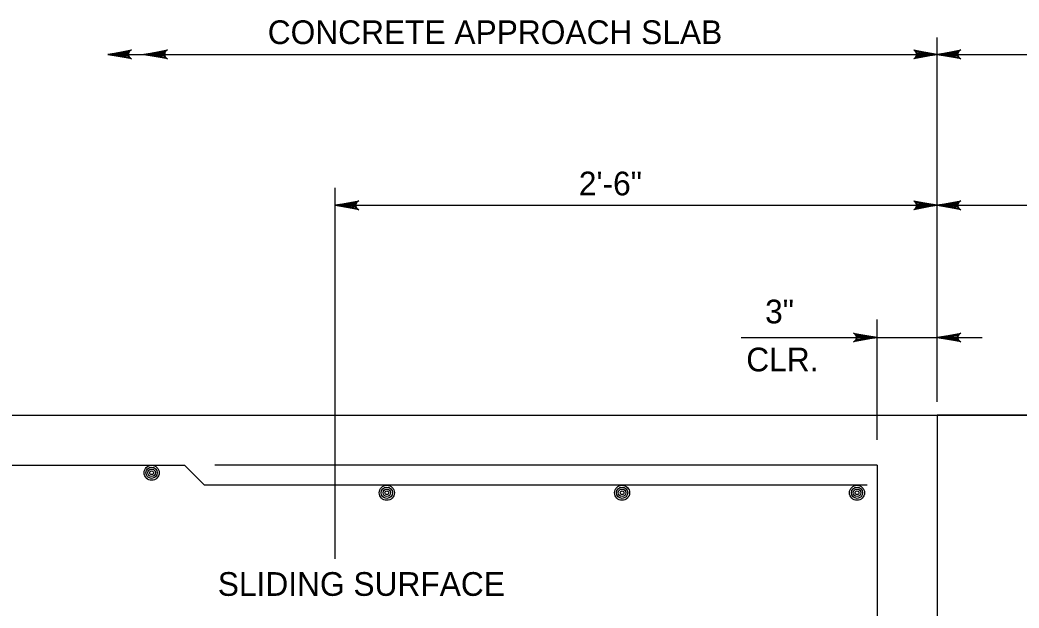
# Model space of a CAD drawing. Extents: x 636530 to 644067, y 294168 to 299122.
# Drawn here: x 643369.9 to 643496.3, y 296196.1 to 296270.5 of the extents above; entities that cross this region are included whole.
import ezdxf

# ---------------------------------------------------------------- set-up
doc = ezdxf.new("R2010")
doc.units = 0
doc.layers.add('1', color=7, linetype='Continuous')

msp = doc.modelspace()

# ---------------------------------------------------------------- linework, layer by layer
at = {"layer": '1'}
for p, q in [((643485.99, 296222.19), (643485.99, 296268.28)), ((643381.03, 296266.16), (643485.99, 296266.16)), ((643485.99, 296266.16), (643591.56, 296266.16)), ((643409.79, 296202.35), (643409.79, 296249.28)), ((643409.79, 296247.06), (643623.15, 296247.06)), ((643478.37, 296217.38), (643478.37, 296232.63)), ((643461.15, 296230.34), (643491.65, 296230.34)), ((643343.64, 296220.52), (643485.99, 296220.52)), ((643485.99, 296220.52), (643698.44, 296220.52)), ((643485.99, 296220.52), (643485.99, 296174.8)), ((643343.64, 296214.17), (643390.74, 296214.17)), ((643393.28, 296211.64), (643390.74, 296214.17)), ((643478.37, 296214.17), (643394.55, 296214.17)), ((643478.37, 296214.17), (643478.37, 296182.42)), ((643477.1, 296211.64), (643393.28, 296211.64))]:
    msp.add_line(p, q, dxfattribs=at)
for points in [[(643381.03, 296266.16), (643384.01, 296266.72), (643383.89, 296266.64), (643383.78, 296266.56), (643383.72, 296266.46), (643383.66, 296266.36), (643383.64, 296266.26), (643383.63, 296266.16), (643383.64, 296266.06), (643383.66, 296265.96), (643383.72, 296265.86), (643383.78, 296265.76), (643383.89, 296265.68), (643384.01, 296265.6), (643381.03, 296266.16), (643383.89, 296265.68), (643383.78, 296265.76), (643381.03, 296266.16), (643383.72, 296265.86), (643383.66, 296265.96), (643381.03, 296266.16), (643383.64, 296266.06), (643383.63, 296266.16), (643381.03, 296266.16), (643383.64, 296266.26), (643383.66, 296266.36), (643381.03, 296266.16), (643383.72, 296266.46), (643383.78, 296266.56), (643381.03, 296266.16), (643383.89, 296266.64)], [(643385.6, 296266.16), (643388.58, 296266.72), (643388.47, 296266.64), (643388.35, 296266.56), (643388.29, 296266.46), (643388.23, 296266.36), (643388.22, 296266.26), (643388.2, 296266.16), (643388.22, 296266.06), (643388.23, 296265.96), (643388.29, 296265.86), (643388.35, 296265.76), (643388.47, 296265.68), (643388.58, 296265.6), (643385.6, 296266.16), (643388.47, 296265.68), (643388.35, 296265.76), (643385.6, 296266.16), (643388.29, 296265.86), (643388.23, 296265.96), (643385.6, 296266.16), (643388.22, 296266.06), (643388.2, 296266.16), (643385.6, 296266.16), (643388.22, 296266.26), (643388.23, 296266.36), (643385.6, 296266.16), (643388.29, 296266.46), (643388.35, 296266.56), (643385.6, 296266.16), (643388.47, 296266.64)], [(643485.99, 296266.16), (643483, 296265.6), (643483.12, 296265.68), (643483.23, 296265.76), (643483.29, 296265.86), (643483.35, 296265.96), (643483.37, 296266.06), (643483.39, 296266.16), (643483.37, 296266.26), (643483.35, 296266.36), (643483.29, 296266.46), (643483.23, 296266.56), (643483.12, 296266.64), (643483, 296266.72), (643485.99, 296266.16), (643483.12, 296266.64), (643483.23, 296266.56), (643485.99, 296266.16), (643483.29, 296266.46), (643483.35, 296266.36), (643485.99, 296266.16), (643483.37, 296266.26), (643483.39, 296266.16), (643485.99, 296266.16), (643483.37, 296266.06), (643483.35, 296265.96), (643485.99, 296266.16), (643483.29, 296265.86), (643483.23, 296265.76), (643485.99, 296266.16), (643483.12, 296265.68)], [(643485.99, 296266.16), (643488.97, 296266.72), (643488.85, 296266.64), (643488.74, 296266.56), (643488.68, 296266.46), (643488.62, 296266.36), (643488.6, 296266.26), (643488.59, 296266.16), (643488.6, 296266.06), (643488.62, 296265.96), (643488.68, 296265.86), (643488.74, 296265.76), (643488.85, 296265.68), (643488.97, 296265.6), (643485.99, 296266.16), (643488.85, 296265.68), (643488.74, 296265.76), (643485.99, 296266.16), (643488.68, 296265.86), (643488.62, 296265.96), (643485.99, 296266.16), (643488.6, 296266.06), (643488.59, 296266.16), (643485.99, 296266.16), (643488.6, 296266.26), (643488.62, 296266.36), (643485.99, 296266.16), (643488.68, 296266.46), (643488.74, 296266.56), (643485.99, 296266.16), (643488.85, 296266.64)], [(643409.79, 296247.06), (643412.77, 296247.62), (643412.65, 296247.54), (643412.54, 296247.46), (643412.48, 296247.36), (643412.42, 296247.26), (643412.4, 296247.16), (643412.39, 296247.06), (643412.4, 296246.96), (643412.42, 296246.86), (643412.48, 296246.76), (643412.54, 296246.66), (643412.65, 296246.58), (643412.77, 296246.5), (643409.79, 296247.06), (643412.65, 296246.58), (643412.54, 296246.66), (643409.79, 296247.06), (643412.48, 296246.76), (643412.42, 296246.86), (643409.79, 296247.06), (643412.4, 296246.96), (643412.39, 296247.06), (643409.79, 296247.06), (643412.4, 296247.16), (643412.42, 296247.26), (643409.79, 296247.06), (643412.48, 296247.36), (643412.54, 296247.46), (643409.79, 296247.06), (643412.65, 296247.54)], [(643485.99, 296247.06), (643483, 296246.5), (643483.12, 296246.58), (643483.23, 296246.66), (643483.29, 296246.76), (643483.35, 296246.86), (643483.37, 296246.96), (643483.39, 296247.06), (643483.37, 296247.16), (643483.35, 296247.26), (643483.29, 296247.36), (643483.23, 296247.46), (643483.12, 296247.54), (643483, 296247.62), (643485.99, 296247.06), (643483.12, 296247.54), (643483.23, 296247.46), (643485.99, 296247.06), (643483.29, 296247.36), (643483.35, 296247.26), (643485.99, 296247.06), (643483.37, 296247.16), (643483.39, 296247.06), (643485.99, 296247.06), (643483.37, 296246.96), (643483.35, 296246.86), (643485.99, 296247.06), (643483.29, 296246.76), (643483.23, 296246.66), (643485.99, 296247.06), (643483.12, 296246.58)], [(643485.99, 296247.06), (643488.97, 296247.62), (643488.85, 296247.54), (643488.74, 296247.46), (643488.68, 296247.36), (643488.62, 296247.26), (643488.6, 296247.16), (643488.59, 296247.06), (643488.6, 296246.96), (643488.62, 296246.86), (643488.68, 296246.76), (643488.74, 296246.66), (643488.85, 296246.58), (643488.97, 296246.5), (643485.99, 296247.06), (643488.85, 296246.58), (643488.74, 296246.66), (643485.99, 296247.06), (643488.68, 296246.76), (643488.62, 296246.86), (643485.99, 296247.06), (643488.6, 296246.96), (643488.59, 296247.06), (643485.99, 296247.06), (643488.6, 296247.16), (643488.62, 296247.26), (643485.99, 296247.06), (643488.68, 296247.36), (643488.74, 296247.46), (643485.99, 296247.06), (643488.85, 296247.54)], [(643478.37, 296230.34), (643475.38, 296229.78), (643475.5, 296229.86), (643475.61, 296229.94), (643475.67, 296230.04), (643475.73, 296230.14), (643475.75, 296230.24), (643475.77, 296230.34), (643475.75, 296230.44), (643475.73, 296230.54), (643475.67, 296230.64), (643475.61, 296230.74), (643475.5, 296230.82), (643475.38, 296230.9), (643478.37, 296230.34), (643475.5, 296230.82), (643475.61, 296230.74), (643478.37, 296230.34), (643475.67, 296230.64), (643475.73, 296230.54), (643478.37, 296230.34), (643475.75, 296230.44), (643475.77, 296230.34), (643478.37, 296230.34), (643475.75, 296230.24), (643475.73, 296230.14), (643478.37, 296230.34), (643475.67, 296230.04), (643475.61, 296229.94), (643478.37, 296230.34), (643475.5, 296229.86)], [(643485.99, 296230.34), (643488.97, 296230.9), (643488.85, 296230.82), (643488.74, 296230.74), (643488.68, 296230.64), (643488.62, 296230.54), (643488.6, 296230.44), (643488.59, 296230.34), (643488.6, 296230.24), (643488.62, 296230.14), (643488.68, 296230.04), (643488.74, 296229.94), (643488.85, 296229.86), (643488.97, 296229.78), (643485.99, 296230.34), (643488.85, 296229.86), (643488.74, 296229.94), (643485.99, 296230.34), (643488.68, 296230.04), (643488.62, 296230.14), (643485.99, 296230.34), (643488.6, 296230.24), (643488.59, 296230.34), (643485.99, 296230.34), (643488.6, 296230.44), (643488.62, 296230.54), (643485.99, 296230.34), (643488.68, 296230.64), (643488.74, 296230.74), (643485.99, 296230.34), (643488.85, 296230.82)]]:
    msp.add_lwpolyline(points, dxfattribs=at)
msp.add_lwpolyline([(643485.99, 296174.8), (643546.95, 296174.8), (643546.95, 296220.52), (643485.99, 296220.52)], close=True, dxfattribs=at)
for centre, radius in [((643386.57, 296213.22), 0.952), ((643386.57, 296213.22), 0.714), ((643386.57, 296213.22), 0.476), ((643386.57, 296213.22), 0.238), ((643416.33, 296210.69), 0.952), ((643416.33, 296210.69), 0.714), ((643416.33, 296210.69), 0.476), ((643416.33, 296210.69), 0.238), ((643446.1, 296210.69), 0.952), ((643446.1, 296210.69), 0.714), ((643446.1, 296210.69), 0.476), ((643446.1, 296210.69), 0.238), ((643475.83, 296210.69), 0.952), ((643475.83, 296210.69), 0.714), ((643475.83, 296210.69), 0.476), ((643475.83, 296210.69), 0.238)]:
    msp.add_circle(centre, radius, dxfattribs=at)

# ---------------------------------------------------------------- texts
for s, p in [('CONCRETE APPROACH SLAB', (643401.26, 296267.46)), ('2\'-6"', (643440.63, 296248.32)), ('SLIDING SURFACE', (643394.94, 296197.65))]:
    msp.add_text(s, height=3, dxfattribs=at).set_placement(p)
for s, p in [('3"', (643464.2, 296232.12)), ('CLR.', (643461.82, 296226.05))]:
    msp.add_text(s, height=3, rotation=360, dxfattribs=at).set_placement(p)

doc.saveas('drawing.dxf')
